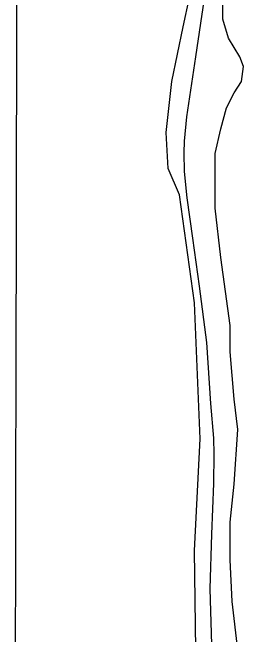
# Model space of a CAD drawing. Extents: x 3177385 to 3215275, y 903885 to 929304.
# Drawn here: x 3207717 to 3208206, y 912486 to 913802 of the extents above; entities that cross this region are included whole.
import ezdxf

# ---------------------------------------------------------------- set-up
doc = ezdxf.new("R2010")
doc.units = 0
for name, color, linetype in [('V-GRID-MAJR', 7, 'Continuous'), ('V-ROAD-CNTR', 7, 'Continuous'), ('V-SITE-VEGE', 7, 'Continuous')]:
    doc.layers.add(name, color=color, linetype=linetype)

msp = doc.modelspace()

# ---------------------------------------------------------------- linework, layer by layer
at = {"layer": 'V-GRID-MAJR'}
msp.add_spline([(3207716.6, 909276.3), (3207728.9, 915337.3), (3207741.2, 921400.2), (3207753.6, 927463.2), (3207753.6, 927465.1)], degree=3, dxfattribs=at)
at = {"layer": 'V-ROAD-CNTR'}
msp.add_lwpolyline([(3208138.7, 912464.4), (3208134.9, 912582.7), (3208138.5, 912698.3), (3208143.1, 912805.4), (3208143.8, 912867.4), (3208142.9, 912901.6), (3208136.8, 912974.5), (3208128.2, 913103.9), (3208112.8, 913223.1), (3208098.2, 913324.6), (3208086.6, 913410.1), (3208081.1, 913465.8), (3208080, 913505.3), (3208080.7, 913529.7), (3208085.7, 913581.7), (3208105.2, 913708.6), (3208123.2, 913832.8)], dxfattribs=at)
at = {"layer": 'V-SITE-VEGE'}
for p, q in [((3208078, 913772.3), (3208122, 913976.4)), ((3208161.9, 913788.3), (3208161.9, 913848.3)), ((3208173.9, 913748.3), (3208161.9, 913788.3)), ((3208054, 913656.2), (3208078, 913772.3)), ((3208197.9, 913708.3), (3208173.9, 913748.3)), ((3208205.9, 913688.2), (3208197.9, 913708.3)), ((3208201.9, 913656.2), (3208205.9, 913688.2)), ((3208042, 913548.2), (3208054, 913656.2)), ((3208185.9, 913632.2), (3208201.9, 913656.2)), ((3208169.9, 913600.2), (3208185.9, 913632.2)), ((3208157.9, 913556.2), (3208169.9, 913600.2)), ((3208146, 913504.2), (3208157.9, 913556.2)), ((3208046, 913472.1), (3208042, 913548.2)), ((3208146, 913388.1), (3208146, 913504.2)), ((3208070, 913416.1), (3208046, 913472.1)), ((3208102, 913188), (3208070, 913416.1)), ((3208157.9, 913284), (3208146, 913388.1)), ((3208177.9, 913140), (3208157.9, 913284)), ((3208114, 912899.9), (3208102, 913188)), ((3208177.9, 913083.9), (3208177.9, 913140)), ((3208185.9, 912983.9), (3208177.9, 913083.9)), ((3208193.9, 912919.9), (3208185.9, 912983.9)), ((3208185.9, 912803.8), (3208193.9, 912919.9)), ((3208102, 912663.7), (3208114, 912899.9)), ((3208177.9, 912723.8), (3208185.9, 912803.8)), ((3208177.9, 912643.7), (3208177.9, 912723.8)), ((3208106, 912367.6), (3208102, 912663.7)), ((3208181.9, 912555.7), (3208177.9, 912643.7)), ((3208193.9, 912451.6), (3208181.9, 912555.7))]:
    msp.add_line(p, q, dxfattribs=at)

doc.saveas('drawing.dxf')
